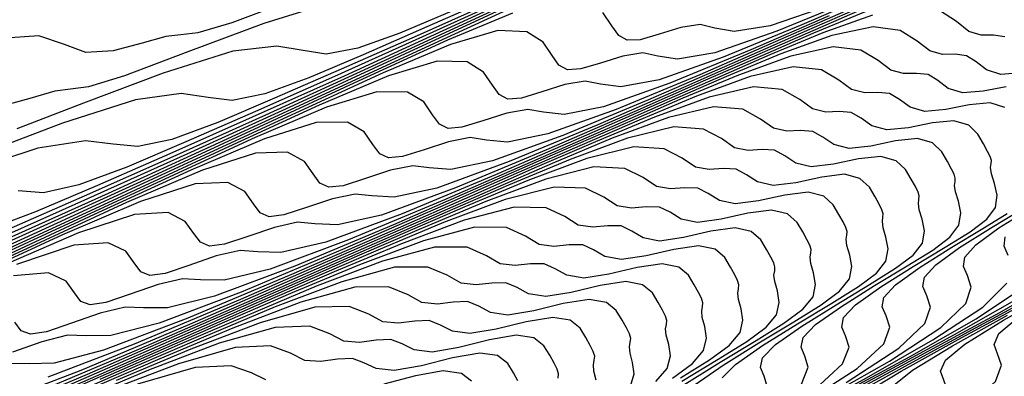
# Model space of a CAD drawing. Extents: x 3249832 to 3255657, y 13789405 to 13793316.
# Tile 565 of 656: x 3254771 to 3254784, y 13790623 to 13790628. Entities that reach past the tile are written whole.
import ezdxf

# ---------------------------------------------------------------- set-up
doc = ezdxf.new("R2010")
doc.units = 0
doc.header["$LTSCALE"] = 100
doc.header["$MEASUREMENT"] = 0
for name, color, linetype in [('GRATIO_CON', 10, 'CONTINUOUS'), ('GRATIO_ICON', 7, 'CONTINUOUS'), ('TARGETS_EAST', 7, 'CONTINUOUS')]:
    doc.layers.add(name, color=color, linetype=linetype)

# ---------------------------------------------------------------- blocks, each defined once
blk = doc.blocks.new('Gratio_032316_contours')
at = {"layer": 'GRATIO_CON', "color": 1, "linetype": 'Continuous', "flags": 128}
for points in [[(3254774.65, 13790628.154), (3254773.858, 13790627.857), (3254773.409, 13790627.725), (3254773.185, 13790627.7), (3254772.99, 13790627.678), (3254772.678, 13790627.588), (3254772.296, 13790627.489), (3254771.939, 13790627.467), (3254771.659, 13790627.572), (3254771.321, 13790627.684), (3254770.749, 13790627.647)], [(3254776.746, 13790628.01), (3254776.066, 13790627.722), (3254775.513, 13790627.522), (3254775.098, 13790627.444), (3254774.795, 13790627.492), (3254774.449, 13790627.552), (3254773.871, 13790627.483), (3254772.953, 13790627.194), (3254771.908, 13790626.8), (3254771.032, 13790626.466)], [(3254777.372, 13790628.225), (3254776.419, 13790627.803), (3254775.582, 13790627.437), (3254774.869, 13790627.135), (3254774.291, 13790626.924), (3254773.859, 13790626.837), (3254773.547, 13790626.877), (3254773.19, 13790626.929), (3254772.59, 13790626.847), (3254771.63, 13790626.539), (3254770.537, 13790626.123)], [(3254777.398, 13790628.187), (3254776.29, 13790627.688), (3254775.293, 13790627.247), (3254774.417, 13790626.865), (3254773.672, 13790626.549), (3254773.069, 13790626.326), (3254772.619, 13790626.23), (3254772.298, 13790626.263), (3254771.932, 13790626.307), (3254771.309, 13790626.212), (3254770.308, 13790625.884)], [(3254777.612, 13790628.242), (3254776.364, 13790627.673), (3254775.207, 13790627.152), (3254774.167, 13790626.692), (3254773.253, 13790626.293), (3254772.475, 13790625.962), (3254771.847, 13790625.728), (3254771.38, 13790625.623), (3254771.05, 13790625.649)], [(3254778.221, 13790628.45), (3254776.997, 13790627.883), (3254775.649, 13790627.262), (3254774.297, 13790626.644), (3254773.042, 13790626.08), (3254771.915, 13790625.581), (3254770.924, 13790625.148)], [(3254777.339, 13790628.005), (3254776.068, 13790627.417), (3254774.668, 13790626.771), (3254773.263, 13790626.13), (3254771.96, 13790625.544), (3254770.789, 13790625.025)], [(3254777.534, 13790628.055), (3254776.457, 13790627.561), (3254775.139, 13790626.95), (3254773.686, 13790626.281), (3254772.229, 13790625.615), (3254770.878, 13790625.007)], [(3254765.091, 13790613.036), (3254773.375, 13790617.223), (3254777.574, 13790619.361), (3254779.358, 13790620.303), (3254780.18, 13790620.787), (3254780.638, 13790621.099), (3254781.117, 13790621.412), (3254781.891, 13790621.852), (3254782.788, 13790622.356), (3254783.525, 13790622.815), (3254783.893, 13790623.144), (3254783.973, 13790623.36), (3254783.919, 13790623.508), (3254783.874, 13790623.631), (3254783.934, 13790623.774), (3254784.181, 13790623.98)], [(3254781.723, 13790628.09), (3254780.932, 13790627.818), (3254780.458, 13790627.743), (3254780.205, 13790627.787), (3254780.012, 13790627.834), (3254779.759, 13790627.796), (3254779.474, 13790627.709), (3254779.222, 13790627.635), (3254779.051, 13790627.627), (3254778.94, 13790627.69), (3254778.848, 13790627.818), (3254778.731, 13790627.993)], [(3254777.544, 13790627.985), (3254776.69, 13790627.628), (3254775.575, 13790627.117), (3254774.21, 13790626.484), (3254772.705, 13790625.79), (3254771.195, 13790625.101), (3254769.795, 13790624.471)], [(3254763.384, 13790612.207), (3254771.516, 13790616.318), (3254775.739, 13790618.468), (3254777.608, 13790619.452), (3254778.486, 13790619.962), (3254778.975, 13790620.288), (3254779.488, 13790620.617), (3254780.315, 13790621.084), (3254781.275, 13790621.62), (3254782.067, 13790622.105), (3254782.466, 13790622.447), (3254782.559, 13790622.667), (3254782.509, 13790622.813), (3254782.466, 13790622.934), (3254782.533, 13790623.078), (3254782.8, 13790623.294), (3254783.325, 13790623.615), (3254784.05, 13790624.018)], [(3254782.345, 13790628.263), (3254781.346, 13790627.829), (3254780.315, 13790627.405), (3254779.471, 13790627.108), (3254778.969, 13790627.017), (3254778.703, 13790627.052), (3254778.501, 13790627.091), (3254778.232, 13790627.046), (3254777.929, 13790626.949), (3254777.661, 13790626.868), (3254777.483, 13790626.854), (3254777.37, 13790626.914), (3254777.28, 13790627.039), (3254777.164, 13790627.209), (3254776.949, 13790627.344), (3254776.556, 13790627.352), (3254775.915, 13790627.16), (3254775.004, 13790626.775), (3254773.811, 13790626.228), (3254772.351, 13790625.551), (3254770.742, 13790624.809)], [(3254770.587, 13790615.865), (3254774.822, 13790618.021), (3254776.733, 13790619.026), (3254777.639, 13790619.55), (3254778.144, 13790619.883), (3254778.673, 13790620.219), (3254779.527, 13790620.7), (3254780.519, 13790621.252), (3254781.338, 13790621.75), (3254781.753, 13790622.099), (3254781.852, 13790622.32), (3254781.804, 13790622.465), (3254781.762, 13790622.585), (3254781.833, 13790622.731), (3254782.109, 13790622.951), (3254782.652, 13790623.281), (3254783.401, 13790623.697), (3254784.261, 13790624.161)], [(3254781.706, 13790627.949), (3254780.675, 13790627.501), (3254779.611, 13790627.062), (3254778.741, 13790626.753), (3254778.225, 13790626.654), (3254777.952, 13790626.685), (3254777.745, 13790626.72), (3254777.469, 13790626.67), (3254777.156, 13790626.57), (3254776.881, 13790626.484), (3254776.699, 13790626.468), (3254776.585, 13790626.526), (3254776.495, 13790626.65), (3254776.38, 13790626.817), (3254776.163, 13790626.948), (3254775.76, 13790626.949), (3254775.1, 13790626.747), (3254774.161, 13790626.349), (3254772.929, 13790625.783), (3254771.422, 13790625.085), (3254769.761, 13790624.319)], [(3254769.657, 13790615.412), (3254773.904, 13790617.574), (3254775.858, 13790618.601), (3254776.792, 13790619.138), (3254777.313, 13790619.478), (3254777.858, 13790619.822), (3254778.739, 13790620.315), (3254779.763, 13790620.884), (3254780.609, 13790621.395), (3254781.04, 13790621.751), (3254781.146, 13790621.973), (3254781.098, 13790622.117), (3254781.058, 13790622.237), (3254781.133, 13790622.383), (3254781.419, 13790622.608), (3254781.98, 13790622.947), (3254782.752, 13790623.375), (3254783.64, 13790623.855), (3254784.543, 13790624.345)], [(3254781.919, 13790628.009), (3254781.068, 13790627.636), (3254780.005, 13790627.173), (3254778.908, 13790626.719), (3254778.011, 13790626.398), (3254777.48, 13790626.291), (3254777.201, 13790626.317), (3254776.989, 13790626.349), (3254776.705, 13790626.295), (3254776.383, 13790626.19), (3254776.101, 13790626.1), (3254775.914, 13790626.082), (3254775.8, 13790626.138), (3254775.711, 13790626.26), (3254775.596, 13790626.425), (3254775.377, 13790626.552), (3254774.964, 13790626.546), (3254774.286, 13790626.334), (3254773.317, 13790625.923), (3254772.047, 13790625.339), (3254770.493, 13790624.618)], [(3254768.728, 13790614.96), (3254772.987, 13790617.128), (3254774.983, 13790618.175), (3254775.945, 13790618.726), (3254776.481, 13790619.073), (3254777.043, 13790619.424), (3254777.951, 13790619.931), (3254779.007, 13790620.515), (3254779.88, 13790621.041), (3254780.327, 13790621.403), (3254780.439, 13790621.627), (3254780.393, 13790621.77), (3254780.354, 13790621.888), (3254780.432, 13790622.036), (3254780.728, 13790622.265), (3254781.307, 13790622.613), (3254782.103, 13790623.054), (3254783.018, 13790623.548), (3254783.949, 13790624.053), (3254784.776, 13790624.528)], [(3254782.011, 13790628.015), (3254781.307, 13790627.707), (3254780.43, 13790627.322), (3254779.334, 13790626.845), (3254778.204, 13790626.376), (3254777.281, 13790626.042), (3254776.735, 13790625.928), (3254776.449, 13790625.95), (3254776.233, 13790625.978), (3254775.942, 13790625.92), (3254775.611, 13790625.81), (3254775.321, 13790625.717), (3254775.13, 13790625.696), (3254775.014, 13790625.75), (3254774.927, 13790625.871), (3254774.813, 13790626.033), (3254774.59, 13790626.156), (3254774.169, 13790626.144), (3254773.471, 13790625.922), (3254772.474, 13790625.496), (3254771.165, 13790624.894), (3254769.563, 13790624.152)], [(3254766.869, 13790614.054), (3254771.151, 13790616.234), (3254773.233, 13790617.324), (3254774.252, 13790617.902), (3254774.819, 13790618.263), (3254775.413, 13790618.629), (3254776.375, 13790619.163), (3254777.494, 13790619.779), (3254778.423, 13790620.331), (3254778.9, 13790620.706), (3254779.025, 13790620.933), (3254778.982, 13790621.074), (3254778.945, 13790621.191), (3254779.032, 13790621.34), (3254779.347, 13790621.578), (3254779.961, 13790621.944), (3254780.805, 13790622.411), (3254781.774, 13790622.934), (3254782.761, 13790623.469), (3254783.637, 13790623.97), (3254784.274, 13790624.392)], [(3254782.178, 13790628.002), (3254781.501, 13790627.72), (3254780.828, 13790627.429), (3254780.082, 13790627.102), (3254779.153, 13790626.694), (3254777.993, 13790626.189), (3254776.796, 13790625.691), (3254775.821, 13790625.332), (3254775.246, 13790625.203), (3254774.947, 13790625.215), (3254774.721, 13790625.236), (3254774.415, 13790625.169), (3254774.066, 13790625.05), (3254773.76, 13790624.949), (3254773.562, 13790624.923), (3254773.444, 13790624.974), (3254773.358, 13790625.091), (3254773.245, 13790625.249), (3254773.018, 13790625.364), (3254772.578, 13790625.339), (3254771.842, 13790625.096), (3254770.787, 13790624.643)], [(3254770.234, 13790615.788), (3254772.358, 13790616.898), (3254773.405, 13790617.49), (3254773.987, 13790617.858), (3254774.598, 13790618.232), (3254775.587, 13790618.779), (3254776.738, 13790619.411), (3254777.694, 13790619.976), (3254778.187, 13790620.358), (3254778.318, 13790620.586), (3254778.277, 13790620.727), (3254778.241, 13790620.842), (3254778.331, 13790620.993), (3254778.657, 13790621.235), (3254779.288, 13790621.61), (3254780.156, 13790622.09), (3254781.152, 13790622.627), (3254782.166, 13790623.177), (3254783.068, 13790623.692), (3254783.724, 13790624.122), (3254784.042, 13790624.435)], [(3254784.058, 13790624.801), (3254784.005, 13790624.921), (3254784.021, 13790625.045)], [(3254784.014, 13790627.673), (3254783.867, 13790627.693), (3254783.704, 13790627.694), (3254783.541, 13790627.742), (3254783.378, 13790627.874), (3254783.158, 13790628.017)], [(3254782.277, 13790627.959), (3254781.624, 13790627.725), (3254780.928, 13790627.435), (3254780.237, 13790627.135), (3254779.47, 13790626.8), (3254778.515, 13790626.381), (3254777.322, 13790625.861), (3254776.093, 13790625.348), (3254775.091, 13790624.977), (3254774.502, 13790624.84), (3254774.196, 13790624.847), (3254773.966, 13790624.865), (3254773.651, 13790624.794), (3254773.293, 13790624.671), (3254772.98, 13790624.566), (3254772.778, 13790624.537), (3254772.659, 13790624.586), (3254772.574, 13790624.702), (3254772.462, 13790624.857), (3254772.231, 13790624.968), (3254771.782, 13790624.936), (3254771.028, 13790624.684)], [(3254781.572, 13790622.885), (3254782.499, 13790623.413), (3254783.173, 13790623.853), (3254783.502, 13790624.171), (3254783.574, 13790624.386), (3254783.524, 13790624.536), (3254783.472, 13790624.656), (3254783.489, 13790624.78), (3254783.634, 13790624.941), (3254783.938, 13790625.162), (3254784.333, 13790625.411)], [(3254784.224, 13790627.2), (3254783.96, 13790627.18), (3254783.772, 13790627.241), (3254783.636, 13790627.344), (3254783.51, 13790627.425), (3254783.36, 13790627.443), (3254783.194, 13790627.442), (3254783.028, 13790627.488), (3254782.864, 13790627.618), (3254782.641, 13790627.758), (3254782.283, 13790627.806), (3254781.74, 13790627.69), (3254781.07, 13790627.448), (3254780.355, 13790627.15), (3254779.645, 13790626.842), (3254778.858, 13790626.497), (3254777.877, 13790626.067), (3254776.652, 13790625.533), (3254775.389, 13790625.005), (3254774.36, 13790624.622), (3254773.757, 13790624.477), (3254773.445, 13790624.48), (3254773.21, 13790624.494), (3254772.888, 13790624.419), (3254772.52, 13790624.291), (3254772.199, 13790624.182), (3254771.993, 13790624.151), (3254771.874, 13790624.198), (3254771.789, 13790624.312), (3254771.678, 13790624.465), (3254771.445, 13790624.572), (3254770.986, 13790624.533)], [(3254781.93, 13790623.134), (3254782.623, 13790623.584), (3254782.962, 13790623.906), (3254783.039, 13790624.123), (3254782.989, 13790624.272), (3254782.938, 13790624.391), (3254782.957, 13790624.515), (3254783.107, 13790624.679), (3254783.42, 13790624.904), (3254783.826, 13790625.159), (3254784.224, 13790625.4)], [(3254784.033, 13790627.018), (3254783.731, 13790626.96), (3254783.462, 13790626.936), (3254783.271, 13790626.996), (3254783.134, 13790627.097), (3254783.005, 13790627.176), (3254782.853, 13790627.193), (3254782.683, 13790627.19), (3254782.515, 13790627.233), (3254782.349, 13790627.361), (3254782.123, 13790627.499), (3254781.759, 13790627.543), (3254781.204, 13790627.42), (3254780.516, 13790627.171), (3254779.783, 13790626.865), (3254779.054, 13790626.549), (3254778.245, 13790626.195), (3254777.239, 13790625.753), (3254775.981, 13790625.205), (3254774.685, 13790624.662), (3254773.63, 13790624.267), (3254773.012, 13790624.114), (3254772.694, 13790624.112), (3254772.454, 13790624.123), (3254772.124, 13790624.044), (3254771.748, 13790623.911), (3254771.419, 13790623.798), (3254771.209, 13790623.765), (3254771.089, 13790623.811), (3254771.005, 13790623.923)], [(3254781.522, 13790623.046), (3254781.883, 13790623.377), (3254781.968, 13790623.595), (3254781.921, 13790623.743), (3254781.871, 13790623.861), (3254781.894, 13790623.986), (3254782.054, 13790624.154), (3254782.385, 13790624.389), (3254782.811, 13790624.657), (3254783.23, 13790624.909), (3254783.557, 13790625.112), (3254783.776, 13790625.278), (3254783.891, 13790625.433), (3254783.913, 13790625.593), (3254783.881, 13790625.747), (3254783.841, 13790625.872), (3254783.828, 13790625.955), (3254783.834, 13790626.008), (3254783.838, 13790626.05), (3254783.823, 13790626.1), (3254783.788, 13790626.168), (3254783.735, 13790626.266), (3254783.66, 13790626.393), (3254783.54, 13790626.511), (3254783.345, 13790626.571), (3254783.063, 13790626.543), (3254782.747, 13790626.479), (3254782.465, 13790626.45), (3254782.269, 13790626.505), (3254782.128, 13790626.603), (3254781.997, 13790626.679), (3254781.838, 13790626.692), (3254781.662, 13790626.685), (3254781.488, 13790626.725), (3254781.319, 13790626.849), (3254781.089, 13790626.98), (3254780.711, 13790627.016), (3254780.13, 13790626.881), (3254779.409, 13790626.617), (3254778.637, 13790626.294), (3254777.871, 13790625.963), (3254777.021, 13790625.59), (3254775.962, 13790625.126), (3254774.64, 13790624.549), (3254773.278, 13790623.977), (3254772.17, 13790623.557), (3254771.523, 13790623.388), (3254771.192, 13790623.377), (3254770.942, 13790623.381)], [(3254781.343, 13790623.112), (3254781.432, 13790623.332), (3254781.386, 13790623.479), (3254781.337, 13790623.596), (3254781.363, 13790623.721), (3254781.527, 13790623.892), (3254781.867, 13790624.132), (3254782.304, 13790624.405), (3254782.733, 13790624.664), (3254783.068, 13790624.872), (3254783.293, 13790625.041), (3254783.412, 13790625.198), (3254783.436, 13790625.359), (3254783.405, 13790625.512), (3254783.366, 13790625.636), (3254783.354, 13790625.719), (3254783.36, 13790625.773), (3254783.364, 13790625.816), (3254783.349, 13790625.867), (3254783.313, 13790625.936), (3254783.26, 13790626.035), (3254783.185, 13790626.162), (3254783.064, 13790626.279), (3254782.866, 13790626.336), (3254782.578, 13790626.305), (3254782.255, 13790626.238), (3254781.967, 13790626.207), (3254781.767, 13790626.26), (3254781.625, 13790626.356), (3254781.493, 13790626.431), (3254781.331, 13790626.442), (3254781.151, 13790626.433), (3254780.975, 13790626.471), (3254780.805, 13790626.592), (3254780.571, 13790626.721), (3254780.187, 13790626.753), (3254779.594, 13790626.612), (3254778.855, 13790626.34), (3254778.065, 13790626.009), (3254777.28, 13790625.669), (3254776.409, 13790625.288), (3254775.324, 13790624.812), (3254773.969, 13790624.221), (3254772.574, 13790623.634), (3254771.44, 13790623.201)], [(3254780.897, 13790623.068), (3254780.852, 13790623.214), (3254780.803, 13790623.331), (3254780.831, 13790623.456), (3254781.001, 13790623.63), (3254781.349, 13790623.874), (3254781.797, 13790624.154), (3254782.236, 13790624.419), (3254782.579, 13790624.632), (3254782.809, 13790624.804), (3254782.932, 13790624.963), (3254782.959, 13790625.124), (3254782.929, 13790625.276), (3254782.89, 13790625.401), (3254782.879, 13790625.484), (3254782.886, 13790625.538), (3254782.89, 13790625.582), (3254782.875, 13790625.634), (3254782.839, 13790625.705), (3254782.785, 13790625.803), (3254782.709, 13790625.93), (3254782.587, 13790626.046), (3254782.386, 13790626.101), (3254782.093, 13790626.068), (3254781.762, 13790625.998), (3254781.469, 13790625.963), (3254781.266, 13790626.014), (3254781.123, 13790626.109), (3254780.988, 13790626.182), (3254780.824, 13790626.191), (3254780.641, 13790626.181), (3254780.462, 13790626.216), (3254780.29, 13790626.336), (3254780.054, 13790626.462), (3254779.663, 13790626.49), (3254779.057, 13790626.343), (3254778.301, 13790626.063), (3254777.492, 13790625.724), (3254776.688, 13790625.376), (3254775.796, 13790624.986), (3254774.686, 13790624.498), (3254773.298, 13790623.893), (3254771.87, 13790623.291), (3254770.71, 13790622.846)], [(3254780.299, 13790623.192), (3254780.474, 13790623.367), (3254780.831, 13790623.616), (3254781.289, 13790623.903), (3254781.739, 13790624.174), (3254782.09, 13790624.391), (3254782.326, 13790624.568), (3254782.453, 13790624.727), (3254782.482, 13790624.889), (3254782.453, 13790625.041), (3254782.415, 13790625.165), (3254782.405, 13790625.248), (3254782.412, 13790625.303), (3254782.416, 13790625.349), (3254782.4, 13790625.402), (3254782.364, 13790625.473), (3254782.309, 13790625.572), (3254782.234, 13790625.699), (3254782.111, 13790625.813), (3254781.907, 13790625.867), (3254781.608, 13790625.83), (3254781.27, 13790625.757), (3254780.971, 13790625.72), (3254780.765, 13790625.769), (3254780.62, 13790625.862), (3254780.484, 13790625.934), (3254780.317, 13790625.941), (3254780.13, 13790625.928), (3254779.948, 13790625.962), (3254779.775, 13790626.08), (3254779.537, 13790626.203), (3254779.139, 13790626.226), (3254778.52, 13790626.073), (3254777.747, 13790625.786), (3254776.919, 13790625.439), (3254776.097, 13790625.083), (3254775.184, 13790624.683), (3254774.047, 13790624.184), (3254772.628, 13790623.566), (3254771.166, 13790622.949)], [(3254779.795, 13790623.101), (3254780.275, 13790623.4), (3254780.746, 13790623.684), (3254781.112, 13790623.911), (3254781.36, 13790624.094), (3254781.494, 13790624.257), (3254781.527, 13790624.42), (3254781.501, 13790624.571), (3254781.465, 13790624.694), (3254781.455, 13790624.778), (3254781.464, 13790624.834), (3254781.468, 13790624.881), (3254781.452, 13790624.936), (3254781.414, 13790625.009), (3254781.359, 13790625.11), (3254781.284, 13790625.235), (3254781.159, 13790625.348), (3254780.949, 13790625.397), (3254780.637, 13790625.355), (3254780.286, 13790625.276), (3254779.975, 13790625.234), (3254779.762, 13790625.278), (3254779.615, 13790625.368), (3254779.476, 13790625.436), (3254779.303, 13790625.44), (3254779.109, 13790625.424), (3254778.922, 13790625.454), (3254778.746, 13790625.567), (3254778.502, 13790625.685), (3254778.091, 13790625.7), (3254777.447, 13790625.534), (3254776.64, 13790625.232), (3254775.774, 13790624.869), (3254774.914, 13790624.497), (3254773.959, 13790624.079), (3254772.771, 13790623.557), (3254771.286, 13790622.91)], [(3254779.768, 13790623.149), (3254780.249, 13790623.438), (3254780.623, 13790623.671), (3254780.877, 13790623.857), (3254781.015, 13790624.022), (3254781.05, 13790624.185), (3254781.025, 13790624.336), (3254780.99, 13790624.459), (3254780.981, 13790624.542), (3254780.99, 13790624.599), (3254780.994, 13790624.647), (3254780.978, 13790624.703), (3254780.94, 13790624.778), (3254780.884, 13790624.878), (3254780.809, 13790625.004), (3254780.683, 13790625.115), (3254780.469, 13790625.162), (3254780.152, 13790625.118), (3254779.793, 13790625.036), (3254779.476, 13790624.99), (3254779.261, 13790625.033), (3254779.112, 13790625.121), (3254778.971, 13790625.188), (3254778.796, 13790625.19), (3254778.599, 13790625.172), (3254778.408, 13790625.199), (3254778.231, 13790625.311), (3254777.985, 13790625.426), (3254777.567, 13790625.436), (3254776.91, 13790625.265), (3254776.086, 13790624.955), (3254775.201, 13790624.584), (3254774.322, 13790624.203), (3254773.347, 13790623.776), (3254772.133, 13790623.243), (3254770.616, 13790622.582)], [(3254779.752, 13790623.193), (3254780.134, 13790623.43), (3254780.394, 13790623.62), (3254780.535, 13790623.787), (3254780.573, 13790623.951), (3254780.549, 13790624.101), (3254780.514, 13790624.224), (3254780.506, 13790624.307), (3254780.516, 13790624.364), (3254780.52, 13790624.413), (3254780.503, 13790624.471), (3254780.465, 13790624.546), (3254780.409, 13790624.647), (3254780.333, 13790624.772), (3254780.206, 13790624.882), (3254779.99, 13790624.928), (3254779.667, 13790624.881), (3254779.301, 13790624.795), (3254778.978, 13790624.747), (3254778.76, 13790624.788), (3254778.609, 13790624.874), (3254778.467, 13790624.939), (3254778.289, 13790624.94), (3254778.088, 13790624.919), (3254777.895, 13790624.945), (3254777.716, 13790625.054), (3254777.468, 13790625.167), (3254777.044, 13790625.173), (3254776.374, 13790624.995), (3254775.532, 13790624.678), (3254774.629, 13790624.299), (3254773.731, 13790623.91), (3254772.735, 13790623.474), (3254771.494, 13790622.929)], [(3254779.646, 13790623.19), (3254779.911, 13790623.383), (3254780.056, 13790623.552), (3254780.096, 13790623.716), (3254780.073, 13790623.866), (3254780.039, 13790623.988), (3254780.032, 13790624.072), (3254780.041, 13790624.129), (3254780.046, 13790624.179), (3254780.029, 13790624.238), (3254779.99, 13790624.314), (3254779.934, 13790624.416), (3254779.858, 13790624.54), (3254779.73, 13790624.649), (3254779.511, 13790624.693), (3254779.182, 13790624.643), (3254778.809, 13790624.555), (3254778.48, 13790624.504), (3254778.258, 13790624.542), (3254778.106, 13790624.627), (3254777.963, 13790624.691), (3254777.782, 13790624.689), (3254777.578, 13790624.667), (3254777.382, 13790624.691), (3254777.201, 13790624.798), (3254776.95, 13790624.908), (3254776.52, 13790624.91), (3254775.837, 13790624.726), (3254774.978, 13790624.401), (3254774.056, 13790624.014), (3254773.139, 13790623.617), (3254772.123, 13790623.172)], [(3254779.097, 13790623.082), (3254779.142, 13790623.247), (3254779.122, 13790623.396), (3254779.089, 13790623.517), (3254779.083, 13790623.601), (3254779.093, 13790623.66), (3254779.099, 13790623.712), (3254779.081, 13790623.772), (3254779.041, 13790623.851), (3254778.984, 13790623.953), (3254778.908, 13790624.077), (3254778.778, 13790624.184), (3254778.552, 13790624.223), (3254778.211, 13790624.168), (3254777.824, 13790624.074), (3254777.484, 13790624.018), (3254777.256, 13790624.052), (3254777.101, 13790624.133), (3254776.954, 13790624.194), (3254776.767, 13790624.189), (3254776.557, 13790624.163), (3254776.355, 13790624.183), (3254776.172, 13790624.285), (3254775.916, 13790624.389), (3254775.472, 13790624.383), (3254774.764, 13790624.187), (3254773.871, 13790623.847), (3254772.911, 13790623.444), (3254771.957, 13790623.03)], [(3254778.646, 13790623.161), (3254778.614, 13790623.282), (3254778.608, 13790623.365), (3254778.619, 13790623.425), (3254778.625, 13790623.478), (3254778.606, 13790623.54), (3254778.566, 13790623.619), (3254778.509, 13790623.722), (3254778.432, 13790623.846), (3254778.302, 13790623.951), (3254778.073, 13790623.988), (3254777.726, 13790623.931), (3254777.332, 13790623.833), (3254776.986, 13790623.774), (3254776.754, 13790623.806), (3254776.598, 13790623.886), (3254776.45, 13790623.945), (3254776.26, 13790623.938), (3254776.046, 13790623.91), (3254775.842, 13790623.928), (3254775.657, 13790624.029), (3254775.398, 13790624.13), (3254774.948, 13790624.12), (3254774.227, 13790623.917), (3254773.317, 13790623.57), (3254772.338, 13790623.158)], [(3254778.145, 13790623.19), (3254778.151, 13790623.244), (3254778.132, 13790623.307), (3254778.091, 13790623.387), (3254778.034, 13790623.49), (3254777.957, 13790623.614), (3254777.826, 13790623.718), (3254777.594, 13790623.754), (3254777.241, 13790623.693), (3254776.84, 13790623.593), (3254776.488, 13790623.531), (3254776.253, 13790623.561), (3254776.095, 13790623.639), (3254775.946, 13790623.696), (3254775.753, 13790623.688), (3254775.536, 13790623.658), (3254775.329, 13790623.674), (3254775.142, 13790623.773), (3254774.881, 13790623.871), (3254774.424, 13790623.856), (3254773.69, 13790623.648), (3254772.763, 13790623.293), (3254771.765, 13790622.873)], [(3254777.616, 13790623.155), (3254777.558, 13790623.259), (3254777.482, 13790623.382), (3254777.349, 13790623.485), (3254777.115, 13790623.519), (3254776.756, 13790623.456), (3254776.348, 13790623.352), (3254775.989, 13790623.288), (3254775.752, 13790623.316), (3254775.593, 13790623.392), (3254775.442, 13790623.448), (3254775.246, 13790623.438), (3254775.025, 13790623.406), (3254774.815, 13790623.42), (3254774.628, 13790623.516), (3254774.364, 13790623.612), (3254773.9, 13790623.593), (3254773.154, 13790623.378), (3254772.209, 13790623.016)]]:
    blk.add_lwpolyline(points, dxfattribs=at)
at = {"layer": 'GRATIO_ICON', "color": 7, "linetype": 'Continuous', "flags": 128}
for points in [[(3254775.152, 13790628.119), (3254774.275, 13790627.849), (3254773.279, 13790627.477), (3254772.445, 13790627.161), (3254771.972, 13790627.018), (3254771.735, 13790626.986), (3254771.53, 13790626.958), (3254771.201, 13790626.861), (3254770.8, 13790626.753)], [(3254777.927, 13790628.35), (3254776.631, 13790627.752), (3254775.331, 13790627.158), (3254774.125, 13790626.616), (3254773.041, 13790626.136), (3254772.089, 13790625.721), (3254771.278, 13790625.376), (3254770.624, 13790625.13)], [(3254764.237, 13790612.622), (3254772.445, 13790616.77), (3254776.657, 13790618.914), (3254778.483, 13790619.877), (3254779.333, 13790620.375), (3254779.807, 13790620.694), (3254780.302, 13790621.014), (3254781.103, 13790621.468), (3254782.032, 13790621.988), (3254782.796, 13790622.46), (3254783.18, 13790622.796), (3254783.266, 13790623.014), (3254783.214, 13790623.161), (3254783.17, 13790623.283), (3254783.233, 13790623.426), (3254783.49, 13790623.637), (3254783.998, 13790623.949), (3254784.699, 13790624.339)], [(3254782.017, 13790628.157), (3254781.019, 13790627.747), (3254780.202, 13790627.463), (3254779.714, 13790627.38), (3254779.454, 13790627.419), (3254779.256, 13790627.462), (3254778.996, 13790627.421), (3254778.701, 13790627.329), (3254778.442, 13790627.251), (3254778.267, 13790627.241), (3254778.155, 13790627.302), (3254778.064, 13790627.429), (3254777.948, 13790627.601), (3254777.735, 13790627.74), (3254777.351, 13790627.754), (3254776.729, 13790627.572), (3254775.847, 13790627.202), (3254774.693, 13790626.672), (3254773.28, 13790626.018), (3254771.723, 13790625.3), (3254770.162, 13790624.587)], [(3254767.799, 13790614.507), (3254772.069, 13790616.681), (3254774.108, 13790617.749), (3254775.098, 13790618.314), (3254775.65, 13790618.668), (3254776.228, 13790619.027), (3254777.163, 13790619.547), (3254778.251, 13790620.147), (3254779.151, 13790620.686), (3254779.614, 13790621.054), (3254779.732, 13790621.28), (3254779.688, 13790621.422), (3254779.649, 13790621.54), (3254779.732, 13790621.688), (3254780.038, 13790621.922), (3254780.634, 13790622.279), (3254781.454, 13790622.733), (3254782.396, 13790623.241), (3254783.355, 13790623.761), (3254784.207, 13790624.249)], [(3254782.073, 13790628.005), (3254781.42, 13790627.722), (3254780.695, 13790627.404), (3254779.792, 13790627.008), (3254778.664, 13790626.517), (3254777.5, 13790626.034), (3254776.551, 13790625.687), (3254775.991, 13790625.566), (3254775.698, 13790625.582), (3254775.477, 13790625.607), (3254775.178, 13790625.545), (3254774.838, 13790625.43), (3254774.54, 13790625.333), (3254774.346, 13790625.31), (3254774.229, 13790625.362), (3254774.142, 13790625.481), (3254774.029, 13790625.641), (3254773.804, 13790625.76), (3254773.373, 13790625.741), (3254772.657, 13790625.509), (3254771.631, 13790625.07), (3254770.284, 13790624.45)], [(3254781.361, 13790622.856), (3254782.073, 13790623.315), (3254782.423, 13790623.641), (3254782.503, 13790623.859), (3254782.455, 13790624.007), (3254782.404, 13790624.126), (3254782.426, 13790624.25), (3254782.58, 13790624.417), (3254782.903, 13790624.647), (3254783.318, 13790624.908), (3254783.727, 13790625.155), (3254784.045, 13790625.353)], [(3254784.016, 13790626.744), (3254783.824, 13790626.806), (3254783.548, 13790626.78), (3254783.239, 13790626.719), (3254782.964, 13790626.693), (3254782.77, 13790626.75), (3254782.631, 13790626.85), (3254782.501, 13790626.928), (3254782.346, 13790626.942), (3254782.173, 13790626.938), (3254782.001, 13790626.979), (3254781.834, 13790627.105), (3254781.606, 13790627.239), (3254781.235, 13790627.28), (3254780.667, 13790627.151), (3254779.963, 13790626.894), (3254779.21, 13790626.579), (3254778.462, 13790626.256), (3254777.633, 13790625.893), (3254776.6, 13790625.439), (3254775.31, 13790624.877), (3254773.981, 13790624.32), (3254772.9, 13790623.912), (3254772.268, 13790623.751), (3254771.943, 13790623.745), (3254771.698, 13790623.752), (3254771.361, 13790623.668), (3254770.975, 13790623.531)], [(3254779.947, 13790623.105), (3254780.313, 13790623.359), (3254780.782, 13790623.651), (3254781.243, 13790623.929), (3254781.601, 13790624.151), (3254781.843, 13790624.331), (3254781.974, 13790624.492), (3254782.004, 13790624.655), (3254781.977, 13790624.806), (3254781.94, 13790624.93), (3254781.93, 13790625.013), (3254781.938, 13790625.069), (3254781.942, 13790625.115), (3254781.926, 13790625.169), (3254781.889, 13790625.241), (3254781.834, 13790625.341), (3254781.759, 13790625.467), (3254781.635, 13790625.58), (3254781.428, 13790625.632), (3254781.122, 13790625.593), (3254780.778, 13790625.517), (3254780.473, 13790625.477), (3254780.263, 13790625.524), (3254780.117, 13790625.615), (3254779.98, 13790625.685), (3254779.81, 13790625.691), (3254779.62, 13790625.676), (3254779.435, 13790625.708), (3254779.26, 13790625.823), (3254779.02, 13790625.944), (3254778.615, 13790625.963), (3254777.984, 13790625.804), (3254777.194, 13790625.509), (3254776.347, 13790625.154), (3254775.505, 13790624.79), (3254774.572, 13790624.381), (3254773.409, 13790623.871), (3254771.957, 13790623.238), (3254770.463, 13790622.606)], [(3254779.427, 13790623.146), (3254779.577, 13790623.317), (3254779.619, 13790623.481), (3254779.598, 13790623.631), (3254779.564, 13790623.753), (3254779.557, 13790623.836), (3254779.567, 13790623.895), (3254779.572, 13790623.945), (3254779.555, 13790624.005), (3254779.515, 13790624.082), (3254779.459, 13790624.184), (3254779.383, 13790624.309), (3254779.254, 13790624.416), (3254779.032, 13790624.458), (3254778.696, 13790624.406), (3254778.317, 13790624.314), (3254777.982, 13790624.261), (3254777.757, 13790624.297), (3254777.604, 13790624.38), (3254777.459, 13790624.442), (3254777.274, 13790624.439), (3254777.067, 13790624.415), (3254776.869, 13790624.437), (3254776.687, 13790624.542), (3254776.433, 13790624.648), (3254775.996, 13790624.646), (3254775.3, 13790624.456), (3254774.424, 13790624.124), (3254773.483, 13790623.729), (3254772.548, 13790623.324), (3254771.51, 13790622.869)], [(3254777.007, 13790623.151), (3254776.873, 13790623.252), (3254776.635, 13790623.284), (3254776.271, 13790623.218), (3254775.855, 13790623.112)], [(3254774.302, 13790623.166), (3254774.113, 13790623.26), (3254773.847, 13790623.353), (3254773.376, 13790623.33), (3254772.617, 13790623.109)]]:
    blk.add_lwpolyline(points, dxfattribs=at)

msp = doc.modelspace()

# ---------------------------------------------------------------- block references
at = {"layer": 'TARGETS_EAST'}
msp.add_blockref('Gratio_032316_contours', (0, 0), dxfattribs=at)

doc.saveas('drawing.dxf')
